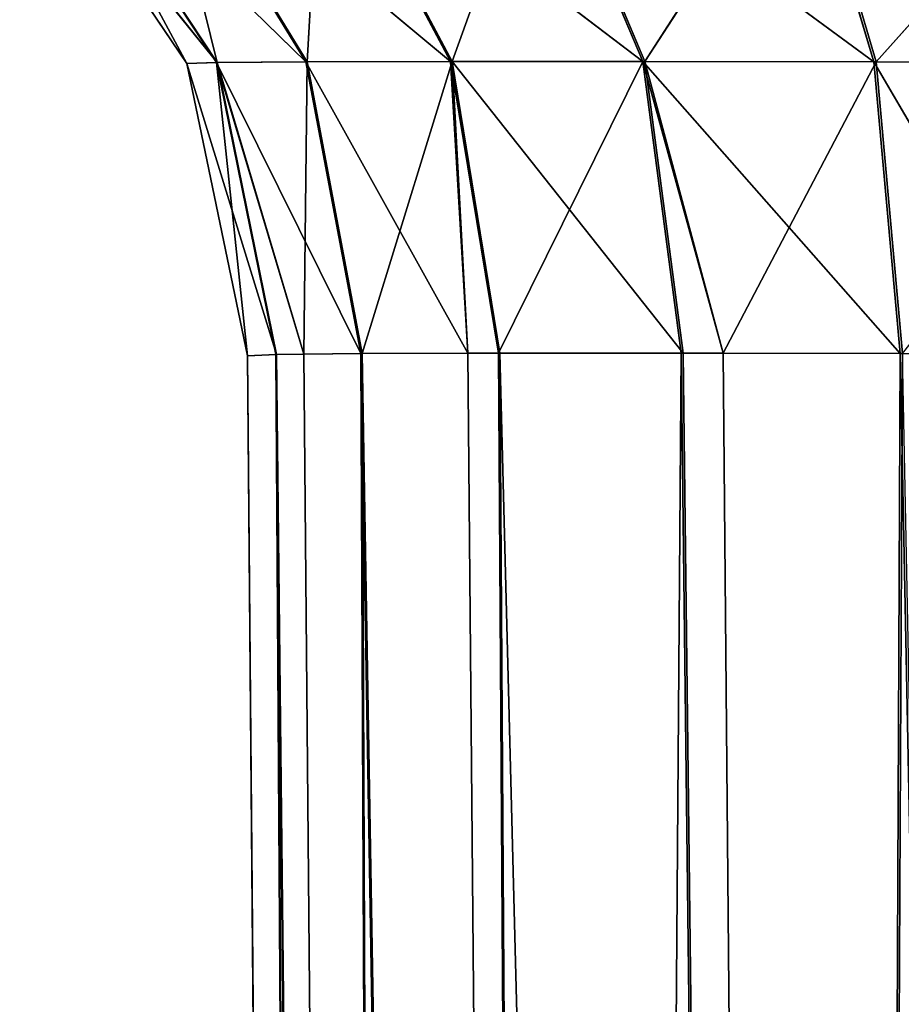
# Model space of a CAD drawing. Extents: x 202 to 257, y 0 to 134.
# Tile 362 of 491: x 221.73 to 222.87, y 111.84 to 113.12. Entities that reach past the tile are written whole.
import ezdxf

# ---------------------------------------------------------------- set-up
doc = ezdxf.new("R2010")
doc.units = 0
doc.header["$LTSCALE"] = 25.4
doc.layers.get('0').update_dxf_attribs({"color": 13, "linetype": 'CONTINUOUS'})

# ---------------------------------------------------------------- blocks, each defined once
blk = doc.blocks.new('MONO-I-KINKIET-7808-7840_S')
at = {"color": 18}
for p, q in [((34.8088, 45.1068, 104.7005), (34.4722, 62.1185, 104.7734)), ((34.8088, 45.1068, 104.7005), (34.4722, 62.1185, 104.7734)), ((34.8904, 62.1185, 118.4135), (34.8059, 45.1068, 118.7009)), ((34.8904, 62.1185, 118.4135), (34.8059, 45.1068, 118.7009)), ((34.8088, 45.1068, 104.7005), (34.8904, 62.1185, 104.9865)), ((34.8088, 45.1068, 104.7005), (34.8904, 62.1185, 104.9865)), ((35.0935, 45.1062, 104.8796), (34.8904, 62.1185, 104.9865)), ((35.0388, 45.1063, 104.838), (34.8904, 62.1185, 104.9865)), ((35.0935, 45.1062, 104.8796), (34.8904, 62.1185, 104.9865)), ((35.0388, 45.1063, 104.838), (34.8904, 62.1185, 104.9865)), ((35.0388, 45.1063, 118.562), (34.8904, 62.1185, 118.4135)), ((35.091, 45.1062, 118.5224), (34.8904, 62.1185, 118.4135)), ((35.0388, 45.1063, 118.562), (34.8904, 62.1185, 118.4135)), ((35.091, 45.1062, 118.5224), (34.8904, 62.1185, 118.4135)), ((35.329, 45.1062, 118.2848), (34.8904, 62.1185, 118.4135)), ((35.329, 45.1062, 118.2848), (34.8904, 62.1185, 118.4135)), ((35.0935, 45.1062, 104.8796), (35.2222, 62.1185, 105.3183)), ((35.0935, 45.1062, 104.8796), (35.2222, 62.1185, 105.3183)), ((35.3707, 45.1063, 105.1698), (35.2222, 62.1185, 105.3183)), ((35.2222, 62.1185, 105.3183), (35.5096, 45.1068, 105.4027)), ((35.2222, 62.1185, 105.3183), (35.5096, 45.1068, 105.4027)), ((35.331, 45.1062, 105.1177), (35.2222, 62.1185, 105.3183)), ((35.3707, 45.1063, 105.1698), (35.2222, 62.1185, 105.3183)), ((35.331, 45.1062, 105.1177), (35.2222, 62.1185, 105.3183)), ((35.329, 45.1062, 118.2848), (35.2222, 62.1185, 118.0817)), ((35.3707, 45.1063, 118.2302), (35.2222, 62.1185, 118.0817)), ((35.329, 45.1062, 118.2848), (35.2222, 62.1185, 118.0817)), ((35.3707, 45.1063, 118.2302), (35.2222, 62.1185, 118.0817)), ((35.5082, 45.1068, 118.0002), (35.2222, 62.1185, 118.0817)), ((35.5082, 45.1068, 118.0002), (35.2222, 62.1185, 118.0817)), ((35.6201, 45.108, 105.7204), (35.4352, 62.1185, 105.7364)), ((35.4352, 62.1185, 105.7364), (35.5096, 45.1068, 105.4027)), ((35.4352, 62.1185, 105.7364), (35.5096, 45.1068, 105.4027)), ((35.4352, 62.1185, 105.7364), (35.5837, 45.1075, 105.588)), ((35.4352, 62.1185, 105.7364), (35.5837, 45.1075, 105.588)), ((35.6201, 45.108, 105.7204), (35.4352, 62.1185, 105.7364)), ((35.5082, 45.1068, 118.0002), (35.4352, 62.1185, 117.6636)), ((35.4352, 62.1185, 117.6636), (35.6194, 45.108, 117.6827)), ((35.4352, 62.1185, 117.6636), (35.6194, 45.108, 117.6827)), ((35.4352, 62.1185, 117.6636), (35.5837, 45.1075, 117.812)), ((35.4352, 62.1185, 117.6636), (35.5837, 45.1075, 117.812)), ((35.5082, 45.1068, 118.0002), (35.4352, 62.1185, 117.6636)), ((35.6571, 45.1098, 106.0515), (35.5087, 62.1185, 106.1999)), ((35.5087, 62.1185, 117.2001), (35.6571, 45.1098, 117.3485)), ((35.6201, 45.108, 105.7204), (35.5087, 62.1185, 106.1999)), ((35.6571, 45.1098, 106.0515), (35.5087, 62.1185, 106.1999)), ((35.6201, 45.108, 105.7204), (35.5087, 62.1185, 106.1999)), ((35.5087, 62.1185, 117.2001), (35.6571, 45.1098, 117.3485)), ((35.5087, 62.1185, 117.2001), (35.6194, 45.108, 117.6827)), ((35.5087, 62.1185, 117.2001), (35.6194, 45.108, 117.6827)), ((35.5632, 55.8654, 110.2205), (35.6571, 45.1098, 106.0515)), ((35.5632, 55.8654, 110.2205), (35.6571, 45.1098, 106.0515)), ((35.5675, 55.3716, 110.2205), (35.6571, 45.1098, 106.0515)), ((35.5675, 55.3716, 110.2205), (35.6571, 45.1098, 106.0515)), ((35.5696, 55.1314, 113.1187), (35.6571, 45.1098, 117.3485)), ((35.5696, 55.1314, 113.1187), (35.6571, 45.1098, 117.3485)), ((35.6571, 45.1098, 106.0515), (35.5716, 54.9046, 110.3808)), ((35.6571, 45.1098, 106.0515), (35.5716, 54.9046, 110.3808)), ((35.5734, 54.6972, 112.8837), (35.6571, 45.1098, 117.3485)), ((35.5734, 54.6972, 112.8837), (35.6571, 45.1098, 117.3485)), ((35.575, 54.5149, 110.6841), (35.6571, 45.1098, 106.0515)), ((35.575, 54.5149, 110.6841), (35.6571, 45.1098, 106.0515)), ((35.5763, 54.3627, 112.5204), (35.6571, 45.1098, 117.3485)), ((35.5763, 54.3627, 112.5204), (35.6571, 45.1098, 117.3485)), ((35.5774, 54.2448, 111.0975), (35.6571, 45.1098, 106.0515)), ((35.5774, 54.2448, 111.0975), (35.6571, 45.1098, 106.0515)), ((35.5781, 54.1644, 112.0682), (35.6571, 45.1098, 117.3485)), ((35.5781, 54.1644, 112.0682), (35.6571, 45.1098, 117.3485)), ((35.5784, 54.1236, 111.5761), (35.6571, 45.1098, 106.0515)), ((35.5784, 54.1236, 111.5761), (35.6571, 45.1098, 106.0515)), ((35.5784, 54.1236, 111.5761), (35.6571, 45.1098, 117.3485)), ((35.5784, 54.1236, 111.5761), (35.6571, 45.1098, 117.3485)), ((34.8088, 45.1068, 104.7005), (34.6207, 45.1075, 104.625)), ((34.8088, 45.1068, 104.7005), (34.6207, 45.1075, 104.625)), ((34.8433, 44.7277, 104.6289), (34.6207, 45.1075, 104.625)), ((34.8433, 44.7277, 104.6289), (34.6207, 45.1075, 104.625)), ((34.8059, 45.1068, 118.7009), (35.0388, 45.1063, 118.562)), ((34.8403, 44.7277, 118.7725), (34.8059, 45.1068, 118.7009)), ((34.8403, 44.7277, 118.7725), (34.8059, 45.1068, 118.7009)), ((34.8059, 45.1068, 118.7009), (35.0388, 45.1063, 118.562)), ((35.0388, 45.1063, 104.838), (34.8088, 45.1068, 104.7005)), ((34.8088, 45.1068, 104.7005), (34.8433, 44.7277, 104.6289)), ((34.8088, 45.1068, 104.7005), (34.8433, 44.7277, 104.6289)), ((34.8088, 45.1068, 104.7005), (35.1431, 44.7273, 104.8174)), ((34.8088, 45.1068, 104.7005), (35.1431, 44.7273, 104.8174)), ((35.0388, 45.1063, 104.838), (34.8088, 45.1068, 104.7005)), ((34.8403, 44.7277, 118.7725), (35.0388, 45.1063, 118.562)), ((34.8403, 44.7277, 118.7725), (35.0388, 45.1063, 118.562)), ((35.0935, 45.1062, 104.8796), (35.0388, 45.1063, 104.838)), ((35.0388, 45.1063, 118.562), (35.091, 45.1062, 118.5224)), ((35.0388, 45.1063, 104.838), (35.1431, 44.7273, 104.8174)), ((35.0388, 45.1063, 104.838), (35.1431, 44.7273, 104.8174)), ((35.0935, 45.1062, 104.8796), (35.0388, 45.1063, 104.838)), ((35.1405, 44.7273, 118.5847), (35.0388, 45.1063, 118.562)), ((35.1405, 44.7273, 118.5847), (35.0388, 45.1063, 118.562)), ((35.0388, 45.1063, 118.562), (35.091, 45.1062, 118.5224)), ((35.091, 45.1062, 118.5224), (35.329, 45.1062, 118.2848)), ((35.1405, 44.7273, 118.5847), (35.091, 45.1062, 118.5224)), ((35.1405, 44.7273, 118.5847), (35.091, 45.1062, 118.5224)), ((35.3912, 44.7273, 118.3345), (35.091, 45.1062, 118.5224)), ((35.3912, 44.7273, 118.3345), (35.091, 45.1062, 118.5224)), ((35.091, 45.1062, 118.5224), (35.329, 45.1062, 118.2848)), ((35.331, 45.1062, 105.1177), (35.0935, 45.1062, 104.8796)), ((35.1431, 44.7273, 104.8174), (35.0935, 45.1062, 104.8796)), ((35.331, 45.1062, 105.1177), (35.0935, 45.1062, 104.8796)), ((35.1431, 44.7273, 104.8174), (35.0935, 45.1062, 104.8796)), ((35.1431, 44.7273, 104.8174), (35.331, 45.1062, 105.1177)), ((35.1431, 44.7273, 104.8174), (35.331, 45.1062, 105.1177)), ((35.329, 45.1062, 118.2848), (35.3707, 45.1063, 118.2302)), ((35.329, 45.1062, 118.2848), (35.3707, 45.1063, 118.2302)), ((35.3912, 44.7273, 118.3345), (35.329, 45.1062, 118.2848)), ((35.3912, 44.7273, 118.3345), (35.329, 45.1062, 118.2848)), ((35.3707, 45.1063, 105.1698), (35.331, 45.1062, 105.1177)), ((35.3707, 45.1063, 105.1698), (35.331, 45.1062, 105.1177)), ((35.3933, 44.7273, 105.0681), (35.331, 45.1062, 105.1177)), ((35.3933, 44.7273, 105.0681), (35.331, 45.1062, 105.1177)), ((35.5096, 45.1068, 105.4027), (35.3707, 45.1063, 105.1698)), ((35.3707, 45.1063, 118.2302), (35.5082, 45.1068, 118.0002)), ((35.5096, 45.1068, 105.4027), (35.3707, 45.1063, 105.1698)), ((35.3707, 45.1063, 118.2302), (35.5082, 45.1068, 118.0002)), ((35.5812, 44.7277, 105.3684), (35.3707, 45.1063, 105.1698)), ((35.5812, 44.7277, 105.3684), (35.3707, 45.1063, 105.1698)), ((35.3933, 44.7273, 105.0681), (35.3707, 45.1063, 105.1698)), ((35.3933, 44.7273, 105.0681), (35.3707, 45.1063, 105.1698)), ((35.3707, 45.1063, 118.2302), (35.3912, 44.7273, 118.3345)), ((35.3707, 45.1063, 118.2302), (35.3912, 44.7273, 118.3345)), ((35.5082, 45.1068, 118.0002), (35.3912, 44.7273, 118.3345)), ((35.5082, 45.1068, 118.0002), (35.3912, 44.7273, 118.3345)), ((35.5082, 45.1068, 118.0002), (35.5837, 45.1075, 117.812)), ((35.5082, 45.1068, 118.0002), (35.5837, 45.1075, 117.812)), ((35.5082, 45.1068, 118.0002), (35.5797, 44.7277, 118.0347)), ((35.5082, 45.1068, 118.0002), (35.5797, 44.7277, 118.0347)), ((35.5837, 45.1075, 105.588), (35.5096, 45.1068, 105.4027)), ((35.5837, 45.1075, 105.588), (35.5096, 45.1068, 105.4027)), ((35.6972, 44.7286, 105.7029), (35.5096, 45.1068, 105.4027)), ((35.6972, 44.7286, 105.7029), (35.5096, 45.1068, 105.4027)), ((35.5812, 44.7277, 105.3684), (35.5096, 45.1068, 105.4027)), ((35.5812, 44.7277, 105.3684), (35.5096, 45.1068, 105.4027)), ((35.5797, 44.7277, 118.0347), (35.5837, 45.1075, 117.812)), ((35.5797, 44.7277, 118.0347), (35.5837, 45.1075, 117.812)), ((35.6201, 45.108, 105.7204), (35.5837, 45.1075, 105.588)), ((35.5837, 45.1075, 117.812), (35.6194, 45.108, 117.6827)), ((35.6201, 45.108, 105.7204), (35.5837, 45.1075, 105.588)), ((35.5837, 45.1075, 117.812), (35.6194, 45.108, 117.6827)), ((35.6972, 44.7286, 105.7029), (35.5837, 45.1075, 105.588)), ((35.6972, 44.7286, 105.7029), (35.5837, 45.1075, 105.588)), ((35.5837, 45.1075, 117.812), (35.6965, 44.7286, 117.7003)), ((35.5837, 45.1075, 117.812), (35.6965, 44.7286, 117.7003)), ((35.6194, 45.108, 117.6827), (35.6571, 45.1098, 117.3485)), ((35.6194, 45.108, 117.6827), (35.6571, 45.1098, 117.3485)), ((35.6965, 44.7286, 117.7003), (35.6194, 45.108, 117.6827)), ((35.6194, 45.108, 117.6827), (35.7357, 44.7298, 117.3485)), ((35.6194, 45.108, 117.6827), (35.7357, 44.7298, 117.3485)), ((35.6965, 44.7286, 117.7003), (35.6194, 45.108, 117.6827)), ((35.6571, 45.1098, 106.0515), (35.6201, 45.108, 105.7204)), ((35.6571, 45.1098, 106.0515), (35.6201, 45.108, 105.7204)), ((35.6201, 45.108, 105.7204), (35.6972, 44.7286, 105.7029)), ((35.6201, 45.108, 105.7204), (35.6972, 44.7286, 105.7029)), ((35.6571, 45.1098, 117.3485), (35.6571, 45.1098, 106.0515)), ((35.6571, 45.1098, 106.0515), (35.6972, 44.7286, 105.7029)), ((35.6571, 45.1098, 106.0515), (35.7357, 44.7298, 106.0515)), ((35.6571, 45.1098, 106.0515), (35.6972, 44.7286, 105.7029)), ((35.7357, 44.7298, 106.0515), (35.6571, 45.1098, 117.3485)), ((35.6571, 45.1098, 117.3485), (35.7357, 44.7298, 117.3485)), ((35.7357, 44.7298, 106.0515), (35.6571, 45.1098, 117.3485)), ((35.6571, 45.1098, 106.0515), (35.7357, 44.7298, 106.0515)), ((35.6571, 45.1098, 117.3485), (35.6571, 45.1098, 106.0515)), ((35.6571, 45.1098, 117.3485), (35.7357, 44.7298, 117.3485)), ((34.5057, 44.7286, 118.8886), (34.8403, 44.7277, 118.7725)), ((34.5057, 44.7286, 118.8886), (34.8403, 44.7277, 118.7725)), ((34.8433, 44.7277, 104.6289), (34.509, 44.7286, 104.5122)), ((34.8433, 44.7277, 104.6289), (34.509, 44.7286, 104.5122)), ((34.5537, 44.4077, 119.1007), (34.8403, 44.7277, 118.7725)), ((34.5537, 44.4077, 119.1007), (34.8403, 44.7277, 118.7725)), ((34.8403, 44.7277, 118.7725), (35.1405, 44.7273, 118.5847)), ((34.9344, 44.4073, 118.9687), (34.8403, 44.7277, 118.7725)), ((34.9344, 44.4073, 118.9687), (34.8403, 44.7277, 118.7725)), ((34.8403, 44.7277, 118.7725), (35.1405, 44.7273, 118.5847)), ((35.2789, 44.4071, 104.6475), (34.8433, 44.7277, 104.6289)), ((34.8433, 44.7277, 104.6289), (35.1431, 44.7273, 104.8174)), ((34.8433, 44.7277, 104.6289), (35.1431, 44.7273, 104.8174)), ((34.8433, 44.7277, 104.6289), (34.9378, 44.4073, 104.433)), ((34.8433, 44.7277, 104.6289), (34.9378, 44.4073, 104.433)), ((35.2789, 44.4071, 104.6475), (34.8433, 44.7277, 104.6289)), ((34.9344, 44.4073, 118.9687), (35.1405, 44.7273, 118.5847)), ((34.9344, 44.4073, 118.9687), (35.1405, 44.7273, 118.5847)), ((35.1405, 44.7273, 118.5847), (35.3912, 44.7273, 118.3345)), ((35.2759, 44.4071, 118.7549), (35.1405, 44.7273, 118.5847)), ((35.2759, 44.4071, 118.7549), (35.1405, 44.7273, 118.5847)), ((35.1405, 44.7273, 118.5847), (35.3912, 44.7273, 118.3345)), ((35.3933, 44.7273, 105.0681), (35.1431, 44.7273, 104.8174)), ((35.5636, 44.4071, 104.9327), (35.1431, 44.7273, 104.8174)), ((35.3933, 44.7273, 105.0681), (35.1431, 44.7273, 104.8174)), ((35.5636, 44.4071, 104.9327), (35.1431, 44.7273, 104.8174)), ((35.2789, 44.4071, 104.6475), (35.1431, 44.7273, 104.8174)), ((35.2789, 44.4071, 104.6475), (35.1431, 44.7273, 104.8174)), ((35.2759, 44.4071, 118.7549), (35.3912, 44.7273, 118.3345)), ((35.2759, 44.4071, 118.7549), (35.3912, 44.7273, 118.3345)), ((35.5797, 44.7277, 118.0347), (35.3912, 44.7273, 118.3345)), ((35.5797, 44.7277, 118.0347), (35.3912, 44.7273, 118.3345)), ((35.5612, 44.4071, 118.4703), (35.3912, 44.7273, 118.3345)), ((35.5612, 44.4071, 118.4703), (35.3912, 44.7273, 118.3345)), ((35.5812, 44.7277, 105.3684), (35.3933, 44.7273, 105.0681)), ((35.5812, 44.7277, 105.3684), (35.3933, 44.7273, 105.0681)), ((35.7773, 44.4073, 105.2743), (35.3933, 44.7273, 105.0681)), ((35.7773, 44.4073, 105.2743), (35.3933, 44.7273, 105.0681)), ((35.5636, 44.4071, 104.9327), (35.3933, 44.7273, 105.0681)), ((35.5636, 44.4071, 104.9327), (35.3933, 44.7273, 105.0681)), ((35.5612, 44.4071, 118.4703), (35.5797, 44.7277, 118.0347)), ((35.5612, 44.4071, 118.4703), (35.5797, 44.7277, 118.0347)), ((35.5797, 44.7277, 118.0347), (35.6965, 44.7286, 117.7003)), ((35.5797, 44.7277, 118.0347), (35.6965, 44.7286, 117.7003)), ((35.5797, 44.7277, 118.0347), (35.7756, 44.4073, 118.1292)), ((35.5797, 44.7277, 118.0347), (35.7756, 44.4073, 118.1292)), ((35.6972, 44.7286, 105.7029), (35.5812, 44.7277, 105.3684)), ((35.6972, 44.7286, 105.7029), (35.5812, 44.7277, 105.3684)), ((35.9093, 44.4077, 105.6549), (35.5812, 44.7277, 105.3684)), ((35.9093, 44.4077, 105.6549), (35.5812, 44.7277, 105.3684)), ((35.7773, 44.4073, 105.2743), (35.5812, 44.7277, 105.3684)), ((35.7773, 44.4073, 105.2743), (35.5812, 44.7277, 105.3684)), ((35.6965, 44.7286, 117.7003), (35.7357, 44.7298, 117.3485)), ((35.6965, 44.7286, 117.7003), (35.7357, 44.7298, 117.3485)), ((35.9085, 44.4077, 117.7488), (35.6965, 44.7286, 117.7003)), ((35.6965, 44.7286, 117.7003), (35.7756, 44.4073, 118.1292)), ((35.6965, 44.7286, 117.7003), (35.7756, 44.4073, 118.1292)), ((35.6965, 44.7286, 117.7003), (35.953, 44.4083, 117.3485)), ((35.6965, 44.7286, 117.7003), (35.953, 44.4083, 117.3485)), ((35.9085, 44.4077, 117.7488), (35.6965, 44.7286, 117.7003)), ((35.7357, 44.7298, 106.0515), (35.6972, 44.7286, 105.7029)), ((35.7357, 44.7298, 106.0515), (35.6972, 44.7286, 105.7029)), ((35.9093, 44.4077, 105.6549), (35.6972, 44.7286, 105.7029)), ((35.9093, 44.4077, 105.6549), (35.6972, 44.7286, 105.7029)), ((35.7357, 44.7298, 106.0515), (35.953, 44.4083, 106.0515)), ((35.9093, 44.4077, 105.6549), (35.7357, 44.7298, 106.0515)), ((35.9093, 44.4077, 105.6549), (35.7357, 44.7298, 106.0515)), ((35.953, 44.4083, 106.0515), (35.7357, 44.7298, 117.3485)), ((35.7357, 44.7298, 117.3485), (35.953, 44.4083, 117.3485)), ((35.953, 44.4083, 106.0515), (35.7357, 44.7298, 117.3485)), ((35.7357, 44.7298, 106.0515), (35.953, 44.4083, 106.0515)), ((35.7357, 44.7298, 106.0515), (35.7357, 44.7298, 117.3485)), ((35.7357, 44.7298, 106.0515), (35.7357, 44.7298, 117.3485)), ((35.7357, 44.7298, 117.3485), (35.953, 44.4083, 117.3485))]:
    blk.add_line(p, q, dxfattribs=at)
at = {"color": 7}
mesh = blk.add_polyface(dxfattribs=at)
corners = [(34.8904, 62.1185, 104.9865), (34.8088, 45.1068, 104.7005), (34.4722, 62.1185, 104.7734)]
mesh.append_faces([[corners[k] for k in face] for face in [(0, 1, 2)]], dxfattribs={"color": 7})
mesh = blk.add_polyface(dxfattribs=at)
corners = [(34.8088, 45.1068, 104.7005), (34.6207, 45.1075, 104.625), (34.4722, 62.1185, 104.7734)]
mesh.append_faces([[corners[k] for k in face] for face in [(0, 1, 2)]], dxfattribs={"color": 7})
mesh = blk.add_polyface(dxfattribs=at)
corners = [(34.8904, 62.1185, 118.4135), (34.4722, 62.1185, 118.6266), (34.8059, 45.1068, 118.7009)]
mesh.append_faces([[corners[k] for k in face] for face in [(0, 1, 2)]], dxfattribs={"color": 7})
mesh = blk.add_polyface(dxfattribs=at)
corners = [(35.0388, 45.1063, 118.562), (34.8904, 62.1185, 118.4135), (34.8059, 45.1068, 118.7009)]
mesh.append_faces([[corners[k] for k in face] for face in [(0, 1, 2)]], dxfattribs={"color": 7})
mesh = blk.add_polyface(dxfattribs=at)
corners = [(35.0388, 45.1063, 104.838), (34.8088, 45.1068, 104.7005), (34.8904, 62.1185, 104.9865)]
mesh.append_faces([[corners[k] for k in face] for face in [(0, 1, 2)]], dxfattribs={"color": 7})
mesh = blk.add_polyface(dxfattribs=at)
corners = [(35.2222, 62.1185, 105.3183), (35.0935, 45.1062, 104.8796), (34.8904, 62.1185, 104.9865)]
mesh.append_faces([[corners[k] for k in face] for face in [(0, 1, 2)]], dxfattribs={"color": 7})
mesh = blk.add_polyface(dxfattribs=at)
corners = [(35.0935, 45.1062, 104.8796), (35.0388, 45.1063, 104.838), (34.8904, 62.1185, 104.9865)]
mesh.append_faces([[corners[k] for k in face] for face in [(0, 1, 2)]], dxfattribs={"color": 7})
mesh = blk.add_polyface(dxfattribs=at)
corners = [(35.091, 45.1062, 118.5224), (34.8904, 62.1185, 118.4135), (35.0388, 45.1063, 118.562)]
mesh.append_faces([[corners[k] for k in face] for face in [(0, 1, 2)]], dxfattribs={"color": 7})
mesh = blk.add_polyface(dxfattribs=at)
corners = [(35.329, 45.1062, 118.2848), (34.8904, 62.1185, 118.4135), (35.091, 45.1062, 118.5224)]
mesh.append_faces([[corners[k] for k in face] for face in [(0, 1, 2)]], dxfattribs={"color": 7})
mesh = blk.add_polyface(dxfattribs=at)
corners = [(34.8904, 62.1185, 118.4135), (35.329, 45.1062, 118.2848), (35.2222, 62.1185, 118.0817)]
mesh.append_faces([[corners[k] for k in face] for face in [(0, 1, 2)]], dxfattribs={"color": 7})
mesh = blk.add_polyface(dxfattribs=at)
corners = [(35.2222, 62.1185, 105.3183), (35.331, 45.1062, 105.1177), (35.0935, 45.1062, 104.8796)]
mesh.append_faces([[corners[k] for k in face] for face in [(0, 1, 2)]], dxfattribs={"color": 7})
mesh = blk.add_polyface(dxfattribs=at)
corners = [(35.2222, 62.1185, 105.3183), (35.5096, 45.1068, 105.4027), (35.3707, 45.1063, 105.1698)]
mesh.append_faces([[corners[k] for k in face] for face in [(0, 1, 2)]], dxfattribs={"color": 7})
mesh = blk.add_polyface(dxfattribs=at)
corners = [(35.4352, 62.1185, 105.7364), (35.5096, 45.1068, 105.4027), (35.2222, 62.1185, 105.3183)]
mesh.append_faces([[corners[k] for k in face] for face in [(0, 1, 2)]], dxfattribs={"color": 7})
mesh = blk.add_polyface(dxfattribs=at)
corners = [(35.2222, 62.1185, 105.3183), (35.3707, 45.1063, 105.1698), (35.331, 45.1062, 105.1177)]
mesh.append_faces([[corners[k] for k in face] for face in [(0, 1, 2)]], dxfattribs={"color": 7})
mesh = blk.add_polyface(dxfattribs=at)
corners = [(35.2222, 62.1185, 118.0817), (35.329, 45.1062, 118.2848), (35.3707, 45.1063, 118.2302)]
mesh.append_faces([[corners[k] for k in face] for face in [(0, 1, 2)]], dxfattribs={"color": 7})
mesh = blk.add_polyface(dxfattribs=at)
corners = [(35.2222, 62.1185, 118.0817), (35.3707, 45.1063, 118.2302), (35.5082, 45.1068, 118.0002)]
mesh.append_faces([[corners[k] for k in face] for face in [(0, 1, 2)]], dxfattribs={"color": 7})
mesh = blk.add_polyface(dxfattribs=at)
corners = [(35.2222, 62.1185, 118.0817), (35.5082, 45.1068, 118.0002), (35.4352, 62.1185, 117.6636)]
mesh.append_faces([[corners[k] for k in face] for face in [(0, 1, 2)]], dxfattribs={"color": 7})
mesh = blk.add_polyface(dxfattribs=at)
corners = [(35.5087, 62.1185, 106.1999), (35.6201, 45.108, 105.7204), (35.4352, 62.1185, 105.7364)]
mesh.append_faces([[corners[k] for k in face] for face in [(0, 1, 2)]], dxfattribs={"color": 7})
mesh = blk.add_polyface(dxfattribs=at)
corners = [(35.4352, 62.1185, 105.7364), (35.5837, 45.1075, 105.588), (35.5096, 45.1068, 105.4027)]
mesh.append_faces([[corners[k] for k in face] for face in [(0, 1, 2)]], dxfattribs={"color": 7})
mesh = blk.add_polyface(dxfattribs=at)
corners = [(35.4352, 62.1185, 105.7364), (35.6201, 45.108, 105.7204), (35.5837, 45.1075, 105.588)]
mesh.append_faces([[corners[k] for k in face] for face in [(0, 1, 2)]], dxfattribs={"color": 7})
mesh = blk.add_polyface(dxfattribs=at)
corners = [(35.4352, 62.1185, 117.6636), (35.6194, 45.108, 117.6827), (35.5087, 62.1185, 117.2001)]
mesh.append_faces([[corners[k] for k in face] for face in [(0, 1, 2)]], dxfattribs={"color": 7})
mesh = blk.add_polyface(dxfattribs=at)
corners = [(35.4352, 62.1185, 117.6636), (35.5837, 45.1075, 117.812), (35.6194, 45.108, 117.6827)]
mesh.append_faces([[corners[k] for k in face] for face in [(0, 1, 2)]], dxfattribs={"color": 7})
mesh = blk.add_polyface(dxfattribs=at)
corners = [(35.4352, 62.1185, 117.6636), (35.5082, 45.1068, 118.0002), (35.5837, 45.1075, 117.812)]
mesh.append_faces([[corners[k] for k in face] for face in [(0, 1, 2)]], dxfattribs={"color": 7})
mesh = blk.add_polyface(dxfattribs=at)
corners = [(35.5087, 62.1185, 106.1999), (35.5632, 55.8654, 110.2205), (35.6571, 45.1098, 106.0515)]
mesh.append_faces([[corners[k] for k in face] for face in [(0, 1, 2)]], dxfattribs={"color": 7})
mesh = blk.add_polyface(dxfattribs=at)
corners = [(35.5087, 62.1185, 117.2001), (35.6571, 45.1098, 117.3485), (35.5696, 55.1314, 113.1187)]
mesh.append_faces([[corners[k] for k in face] for face in [(0, 1, 2)]], dxfattribs={"color": 7})
mesh = blk.add_polyface(dxfattribs=at)
corners = [(35.5087, 62.1185, 106.1999), (35.6571, 45.1098, 106.0515), (35.6201, 45.108, 105.7204)]
mesh.append_faces([[corners[k] for k in face] for face in [(0, 1, 2)]], dxfattribs={"color": 7})
mesh = blk.add_polyface(dxfattribs=at)
corners = [(35.5087, 62.1185, 117.2001), (35.6194, 45.108, 117.6827), (35.6571, 45.1098, 117.3485)]
mesh.append_faces([[corners[k] for k in face] for face in [(0, 1, 2)]], dxfattribs={"color": 7})
mesh = blk.add_polyface(dxfattribs=at)
corners = [(35.5632, 55.8654, 110.2205), (35.5675, 55.3716, 110.2205), (35.6571, 45.1098, 106.0515)]
mesh.append_faces([[corners[k] for k in face] for face in [(0, 1, 2)]], dxfattribs={"color": 7})
mesh = blk.add_polyface(dxfattribs=at)
corners = [(35.5675, 55.3716, 110.2205), (35.5716, 54.9046, 110.3808), (35.6571, 45.1098, 106.0515)]
mesh.append_faces([[corners[k] for k in face] for face in [(0, 1, 2)]], dxfattribs={"color": 7})
mesh = blk.add_polyface(dxfattribs=at)
corners = [(35.5696, 55.1314, 113.1187), (35.6571, 45.1098, 117.3485), (35.5734, 54.6972, 112.8837)]
mesh.append_faces([[corners[k] for k in face] for face in [(0, 1, 2)]], dxfattribs={"color": 7})
mesh = blk.add_polyface(dxfattribs=at)
corners = [(35.5716, 54.9046, 110.3808), (35.575, 54.5149, 110.6841), (35.6571, 45.1098, 106.0515)]
mesh.append_faces([[corners[k] for k in face] for face in [(0, 1, 2)]], dxfattribs={"color": 7})
mesh = blk.add_polyface(dxfattribs=at)
corners = [(35.5734, 54.6972, 112.8837), (35.6571, 45.1098, 117.3485), (35.5763, 54.3627, 112.5204)]
mesh.append_faces([[corners[k] for k in face] for face in [(0, 1, 2)]], dxfattribs={"color": 7})
mesh = blk.add_polyface(dxfattribs=at)
corners = [(35.575, 54.5149, 110.6841), (35.5774, 54.2448, 111.0975), (35.6571, 45.1098, 106.0515)]
mesh.append_faces([[corners[k] for k in face] for face in [(0, 1, 2)]], dxfattribs={"color": 7})
mesh = blk.add_polyface(dxfattribs=at)
corners = [(35.5763, 54.3627, 112.5204), (35.6571, 45.1098, 117.3485), (35.5781, 54.1644, 112.0682)]
mesh.append_faces([[corners[k] for k in face] for face in [(0, 1, 2)]], dxfattribs={"color": 7})
mesh = blk.add_polyface(dxfattribs=at)
corners = [(35.5774, 54.2448, 111.0975), (35.5784, 54.1236, 111.5761), (35.6571, 45.1098, 106.0515)]
mesh.append_faces([[corners[k] for k in face] for face in [(0, 1, 2)]], dxfattribs={"color": 7})
mesh = blk.add_polyface(dxfattribs=at)
corners = [(35.5781, 54.1644, 112.0682), (35.6571, 45.1098, 117.3485), (35.5784, 54.1236, 111.5761)]
mesh.append_faces([[corners[k] for k in face] for face in [(0, 1, 2)]], dxfattribs={"color": 7})
mesh = blk.add_polyface(dxfattribs=at)
corners = [(35.5784, 54.1236, 111.5761), (35.6571, 45.1098, 117.3485), (35.6571, 45.1098, 106.0515)]
mesh.append_faces([[corners[k] for k in face] for face in [(0, 1, 2)]], dxfattribs={"color": 7})
mesh = blk.add_polyface(dxfattribs=at)
corners = [(34.8403, 44.7277, 118.7725), (34.8059, 45.1068, 118.7009), (34.5057, 44.7286, 118.8886)]
mesh.append_faces([[corners[k] for k in face] for face in [(0, 1, 2)]], dxfattribs={"color": 7})
mesh = blk.add_polyface(dxfattribs=at)
corners = [(34.8433, 44.7277, 104.6289), (34.509, 44.7286, 104.5122), (34.6207, 45.1075, 104.625)]
mesh.append_faces([[corners[k] for k in face] for face in [(0, 1, 2)]], dxfattribs={"color": 7})
mesh = blk.add_polyface(dxfattribs=at)
corners = [(34.8433, 44.7277, 104.6289), (34.6207, 45.1075, 104.625), (34.8088, 45.1068, 104.7005)]
mesh.append_faces([[corners[k] for k in face] for face in [(0, 1, 2)]], dxfattribs={"color": 7})
mesh = blk.add_polyface(dxfattribs=at)
corners = [(35.0388, 45.1063, 118.562), (34.8059, 45.1068, 118.7009), (34.8403, 44.7277, 118.7725)]
mesh.append_faces([[corners[k] for k in face] for face in [(0, 1, 2)]], dxfattribs={"color": 7})
mesh = blk.add_polyface(dxfattribs=at)
corners = [(35.1431, 44.7273, 104.8174), (34.8433, 44.7277, 104.6289), (34.8088, 45.1068, 104.7005)]
mesh.append_faces([[corners[k] for k in face] for face in [(0, 1, 2)]], dxfattribs={"color": 7})
mesh = blk.add_polyface(dxfattribs=at)
corners = [(35.1431, 44.7273, 104.8174), (34.8088, 45.1068, 104.7005), (35.0388, 45.1063, 104.838)]
mesh.append_faces([[corners[k] for k in face] for face in [(0, 1, 2)]], dxfattribs={"color": 7})
mesh = blk.add_polyface(dxfattribs=at)
corners = [(35.1405, 44.7273, 118.5847), (35.0388, 45.1063, 118.562), (34.8403, 44.7277, 118.7725)]
mesh.append_faces([[corners[k] for k in face] for face in [(0, 1, 2)]], dxfattribs={"color": 7})
mesh = blk.add_polyface(dxfattribs=at)
corners = [(35.1431, 44.7273, 104.8174), (35.0388, 45.1063, 104.838), (35.0935, 45.1062, 104.8796)]
mesh.append_faces([[corners[k] for k in face] for face in [(0, 1, 2)]], dxfattribs={"color": 7})
mesh = blk.add_polyface(dxfattribs=at)
corners = [(35.1405, 44.7273, 118.5847), (35.091, 45.1062, 118.5224), (35.0388, 45.1063, 118.562)]
mesh.append_faces([[corners[k] for k in face] for face in [(0, 1, 2)]], dxfattribs={"color": 7})
mesh = blk.add_polyface(dxfattribs=at)
corners = [(35.3912, 44.7273, 118.3345), (35.091, 45.1062, 118.5224), (35.1405, 44.7273, 118.5847)]
mesh.append_faces([[corners[k] for k in face] for face in [(0, 1, 2)]], dxfattribs={"color": 7})
mesh = blk.add_polyface(dxfattribs=at)
corners = [(35.3912, 44.7273, 118.3345), (35.329, 45.1062, 118.2848), (35.091, 45.1062, 118.5224)]
mesh.append_faces([[corners[k] for k in face] for face in [(0, 1, 2)]], dxfattribs={"color": 7})
mesh = blk.add_polyface(dxfattribs=at)
corners = [(35.331, 45.1062, 105.1177), (35.1431, 44.7273, 104.8174), (35.0935, 45.1062, 104.8796)]
mesh.append_faces([[corners[k] for k in face] for face in [(0, 1, 2)]], dxfattribs={"color": 7})
mesh = blk.add_polyface(dxfattribs=at)
corners = [(35.331, 45.1062, 105.1177), (35.3933, 44.7273, 105.0681), (35.1431, 44.7273, 104.8174)]
mesh.append_faces([[corners[k] for k in face] for face in [(0, 1, 2)]], dxfattribs={"color": 7})
mesh = blk.add_polyface(dxfattribs=at)
corners = [(35.3707, 45.1063, 118.2302), (35.329, 45.1062, 118.2848), (35.3912, 44.7273, 118.3345)]
mesh.append_faces([[corners[k] for k in face] for face in [(0, 1, 2)]], dxfattribs={"color": 7})
mesh = blk.add_polyface(dxfattribs=at)
corners = [(35.3707, 45.1063, 105.1698), (35.3933, 44.7273, 105.0681), (35.331, 45.1062, 105.1177)]
mesh.append_faces([[corners[k] for k in face] for face in [(0, 1, 2)]], dxfattribs={"color": 7})
mesh = blk.add_polyface(dxfattribs=at)
corners = [(35.5096, 45.1068, 105.4027), (35.5812, 44.7277, 105.3684), (35.3707, 45.1063, 105.1698)]
mesh.append_faces([[corners[k] for k in face] for face in [(0, 1, 2)]], dxfattribs={"color": 7})
mesh = blk.add_polyface(dxfattribs=at)
corners = [(35.5082, 45.1068, 118.0002), (35.3707, 45.1063, 118.2302), (35.3912, 44.7273, 118.3345)]
mesh.append_faces([[corners[k] for k in face] for face in [(0, 1, 2)]], dxfattribs={"color": 7})
mesh = blk.add_polyface(dxfattribs=at)
corners = [(35.3707, 45.1063, 105.1698), (35.5812, 44.7277, 105.3684), (35.3933, 44.7273, 105.0681)]
mesh.append_faces([[corners[k] for k in face] for face in [(0, 1, 2)]], dxfattribs={"color": 7})
mesh = blk.add_polyface(dxfattribs=at)
corners = [(35.5082, 45.1068, 118.0002), (35.3912, 44.7273, 118.3345), (35.5797, 44.7277, 118.0347)]
mesh.append_faces([[corners[k] for k in face] for face in [(0, 1, 2)]], dxfattribs={"color": 7})
mesh = blk.add_polyface(dxfattribs=at)
corners = [(35.5837, 45.1075, 117.812), (35.5082, 45.1068, 118.0002), (35.5797, 44.7277, 118.0347)]
mesh.append_faces([[corners[k] for k in face] for face in [(0, 1, 2)]], dxfattribs={"color": 7})
mesh = blk.add_polyface(dxfattribs=at)
corners = [(35.5837, 45.1075, 105.588), (35.6972, 44.7286, 105.7029), (35.5096, 45.1068, 105.4027)]
mesh.append_faces([[corners[k] for k in face] for face in [(0, 1, 2)]], dxfattribs={"color": 7})
mesh = blk.add_polyface(dxfattribs=at)
corners = [(35.5096, 45.1068, 105.4027), (35.6972, 44.7286, 105.7029), (35.5812, 44.7277, 105.3684)]
mesh.append_faces([[corners[k] for k in face] for face in [(0, 1, 2)]], dxfattribs={"color": 7})
mesh = blk.add_polyface(dxfattribs=at)
corners = [(35.5837, 45.1075, 117.812), (35.5797, 44.7277, 118.0347), (35.6965, 44.7286, 117.7003)]
mesh.append_faces([[corners[k] for k in face] for face in [(0, 1, 2)]], dxfattribs={"color": 7})
mesh = blk.add_polyface(dxfattribs=at)
corners = [(35.6201, 45.108, 105.7204), (35.6972, 44.7286, 105.7029), (35.5837, 45.1075, 105.588)]
mesh.append_faces([[corners[k] for k in face] for face in [(0, 1, 2)]], dxfattribs={"color": 7})
mesh = blk.add_polyface(dxfattribs=at)
corners = [(35.6194, 45.108, 117.6827), (35.5837, 45.1075, 117.812), (35.6965, 44.7286, 117.7003)]
mesh.append_faces([[corners[k] for k in face] for face in [(0, 1, 2)]], dxfattribs={"color": 7})
mesh = blk.add_polyface(dxfattribs=at)
corners = [(35.6571, 45.1098, 117.3485), (35.6194, 45.108, 117.6827), (35.7357, 44.7298, 117.3485)]
mesh.append_faces([[corners[k] for k in face] for face in [(0, 1, 2)]], dxfattribs={"color": 7})
mesh = blk.add_polyface(dxfattribs=at)
corners = [(35.6194, 45.108, 117.6827), (35.6965, 44.7286, 117.7003), (35.7357, 44.7298, 117.3485)]
mesh.append_faces([[corners[k] for k in face] for face in [(0, 1, 2)]], dxfattribs={"color": 7})
mesh = blk.add_polyface(dxfattribs=at)
corners = [(35.6571, 45.1098, 106.0515), (35.6972, 44.7286, 105.7029), (35.6201, 45.108, 105.7204)]
mesh.append_faces([[corners[k] for k in face] for face in [(0, 1, 2)]], dxfattribs={"color": 7})
mesh = blk.add_polyface(dxfattribs=at)
corners = [(35.6571, 45.1098, 106.0515), (35.7357, 44.7298, 106.0515), (35.6972, 44.7286, 105.7029)]
mesh.append_faces([[corners[k] for k in face] for face in [(0, 1, 2)]], dxfattribs={"color": 7})
mesh = blk.add_polyface(dxfattribs=at)
corners = [(35.6571, 45.1098, 117.3485), (35.7357, 44.7298, 117.3485), (35.7357, 44.7298, 106.0515)]
mesh.append_faces([[corners[k] for k in face] for face in [(0, 1, 2)]], dxfattribs={"color": 7})
mesh = blk.add_polyface(dxfattribs=at)
corners = [(35.6571, 45.1098, 117.3485), (35.7357, 44.7298, 106.0515), (35.6571, 45.1098, 106.0515)]
mesh.append_faces([[corners[k] for k in face] for face in [(0, 1, 2)]], dxfattribs={"color": 7})
mesh = blk.add_polyface(dxfattribs=at)
corners = [(34.8403, 44.7277, 118.7725), (34.5057, 44.7286, 118.8886), (34.5537, 44.4077, 119.1007)]
mesh.append_faces([[corners[k] for k in face] for face in [(0, 1, 2)]], dxfattribs={"color": 7})
mesh = blk.add_polyface(dxfattribs=at)
corners = [(34.9378, 44.4073, 104.433), (34.5575, 44.4077, 104.3002), (34.509, 44.7286, 104.5122)]
mesh.append_faces([[corners[k] for k in face] for face in [(0, 1, 2)]], dxfattribs={"color": 7})
mesh = blk.add_polyface(dxfattribs=at)
corners = [(34.9378, 44.4073, 104.433), (34.509, 44.7286, 104.5122), (34.8433, 44.7277, 104.6289)]
mesh.append_faces([[corners[k] for k in face] for face in [(0, 1, 2)]], dxfattribs={"color": 7})
mesh = blk.add_polyface(dxfattribs=at)
corners = [(34.9344, 44.4073, 118.9687), (34.8403, 44.7277, 118.7725), (34.5537, 44.4077, 119.1007)]
mesh.append_faces([[corners[k] for k in face] for face in [(0, 1, 2)]], dxfattribs={"color": 7})
mesh = blk.add_polyface(dxfattribs=at)
corners = [(35.1405, 44.7273, 118.5847), (34.8403, 44.7277, 118.7725), (34.9344, 44.4073, 118.9687)]
mesh.append_faces([[corners[k] for k in face] for face in [(0, 1, 2)]], dxfattribs={"color": 7})
mesh = blk.add_polyface(dxfattribs=at)
corners = [(35.2789, 44.4071, 104.6475), (34.8433, 44.7277, 104.6289), (35.1431, 44.7273, 104.8174)]
mesh.append_faces([[corners[k] for k in face] for face in [(0, 1, 2)]], dxfattribs={"color": 7})
mesh = blk.add_polyface(dxfattribs=at)
corners = [(35.2789, 44.4071, 104.6475), (34.9378, 44.4073, 104.433), (34.8433, 44.7277, 104.6289)]
mesh.append_faces([[corners[k] for k in face] for face in [(0, 1, 2)]], dxfattribs={"color": 7})
mesh = blk.add_polyface(dxfattribs=at)
corners = [(35.2759, 44.4071, 118.7549), (35.1405, 44.7273, 118.5847), (34.9344, 44.4073, 118.9687)]
mesh.append_faces([[corners[k] for k in face] for face in [(0, 1, 2)]], dxfattribs={"color": 7})
mesh = blk.add_polyface(dxfattribs=at)
corners = [(35.3912, 44.7273, 118.3345), (35.1405, 44.7273, 118.5847), (35.2759, 44.4071, 118.7549)]
mesh.append_faces([[corners[k] for k in face] for face in [(0, 1, 2)]], dxfattribs={"color": 7})
mesh = blk.add_polyface(dxfattribs=at)
corners = [(35.3933, 44.7273, 105.0681), (35.5636, 44.4071, 104.9327), (35.1431, 44.7273, 104.8174)]
mesh.append_faces([[corners[k] for k in face] for face in [(0, 1, 2)]], dxfattribs={"color": 7})
mesh = blk.add_polyface(dxfattribs=at)
corners = [(35.1431, 44.7273, 104.8174), (35.5636, 44.4071, 104.9327), (35.2789, 44.4071, 104.6475)]
mesh.append_faces([[corners[k] for k in face] for face in [(0, 1, 2)]], dxfattribs={"color": 7})
mesh = blk.add_polyface(dxfattribs=at)
corners = [(35.5612, 44.4071, 118.4703), (35.3912, 44.7273, 118.3345), (35.2759, 44.4071, 118.7549)]
mesh.append_faces([[corners[k] for k in face] for face in [(0, 1, 2)]], dxfattribs={"color": 7})
mesh = blk.add_polyface(dxfattribs=at)
corners = [(35.5797, 44.7277, 118.0347), (35.3912, 44.7273, 118.3345), (35.5612, 44.4071, 118.4703)]
mesh.append_faces([[corners[k] for k in face] for face in [(0, 1, 2)]], dxfattribs={"color": 7})
mesh = blk.add_polyface(dxfattribs=at)
corners = [(35.5812, 44.7277, 105.3684), (35.7773, 44.4073, 105.2743), (35.3933, 44.7273, 105.0681)]
mesh.append_faces([[corners[k] for k in face] for face in [(0, 1, 2)]], dxfattribs={"color": 7})
mesh = blk.add_polyface(dxfattribs=at)
corners = [(35.3933, 44.7273, 105.0681), (35.7773, 44.4073, 105.2743), (35.5636, 44.4071, 104.9327)]
mesh.append_faces([[corners[k] for k in face] for face in [(0, 1, 2)]], dxfattribs={"color": 7})
mesh = blk.add_polyface(dxfattribs=at)
corners = [(35.5797, 44.7277, 118.0347), (35.5612, 44.4071, 118.4703), (35.7756, 44.4073, 118.1292)]
mesh.append_faces([[corners[k] for k in face] for face in [(0, 1, 2)]], dxfattribs={"color": 7})
mesh = blk.add_polyface(dxfattribs=at)
corners = [(35.6965, 44.7286, 117.7003), (35.5797, 44.7277, 118.0347), (35.7756, 44.4073, 118.1292)]
mesh.append_faces([[corners[k] for k in face] for face in [(0, 1, 2)]], dxfattribs={"color": 7})
mesh = blk.add_polyface(dxfattribs=at)
corners = [(35.6972, 44.7286, 105.7029), (35.9093, 44.4077, 105.6549), (35.5812, 44.7277, 105.3684)]
mesh.append_faces([[corners[k] for k in face] for face in [(0, 1, 2)]], dxfattribs={"color": 7})
mesh = blk.add_polyface(dxfattribs=at)
corners = [(35.5812, 44.7277, 105.3684), (35.9093, 44.4077, 105.6549), (35.7773, 44.4073, 105.2743)]
mesh.append_faces([[corners[k] for k in face] for face in [(0, 1, 2)]], dxfattribs={"color": 7})
mesh = blk.add_polyface(dxfattribs=at)
corners = [(35.7357, 44.7298, 117.3485), (35.6965, 44.7286, 117.7003), (35.953, 44.4083, 117.3485)]
mesh.append_faces([[corners[k] for k in face] for face in [(0, 1, 2)]], dxfattribs={"color": 7})
mesh = blk.add_polyface(dxfattribs=at)
corners = [(35.6965, 44.7286, 117.7003), (35.7756, 44.4073, 118.1292), (35.9085, 44.4077, 117.7488)]
mesh.append_faces([[corners[k] for k in face] for face in [(0, 1, 2)]], dxfattribs={"color": 7})
mesh = blk.add_polyface(dxfattribs=at)
corners = [(35.6965, 44.7286, 117.7003), (35.9085, 44.4077, 117.7488), (35.953, 44.4083, 117.3485)]
mesh.append_faces([[corners[k] for k in face] for face in [(0, 1, 2)]], dxfattribs={"color": 7})
mesh = blk.add_polyface(dxfattribs=at)
corners = [(35.7357, 44.7298, 106.0515), (35.9093, 44.4077, 105.6549), (35.6972, 44.7286, 105.7029)]
mesh.append_faces([[corners[k] for k in face] for face in [(0, 1, 2)]], dxfattribs={"color": 7})
mesh = blk.add_polyface(dxfattribs=at)
corners = [(35.7357, 44.7298, 106.0515), (35.953, 44.4083, 106.0515), (35.9093, 44.4077, 105.6549)]
mesh.append_faces([[corners[k] for k in face] for face in [(0, 1, 2)]], dxfattribs={"color": 7})
mesh = blk.add_polyface(dxfattribs=at)
corners = [(35.7357, 44.7298, 117.3485), (35.953, 44.4083, 117.3485), (35.953, 44.4083, 106.0515)]
mesh.append_faces([[corners[k] for k in face] for face in [(0, 1, 2)]], dxfattribs={"color": 7})
mesh = blk.add_polyface(dxfattribs=at)
corners = [(35.7357, 44.7298, 117.3485), (35.953, 44.4083, 106.0515), (35.7357, 44.7298, 106.0515)]
mesh.append_faces([[corners[k] for k in face] for face in [(0, 1, 2)]], dxfattribs={"color": 7})

msp = doc.modelspace()

# ---------------------------------------------------------------- block references
at = {"color": 0, "rotation": 180}
msp.add_blockref('MONO-I-KINKIET-7808-7840_S', (257.6789, 157.7954, -1.2506), dxfattribs=at)

doc.saveas('drawing.dxf')
